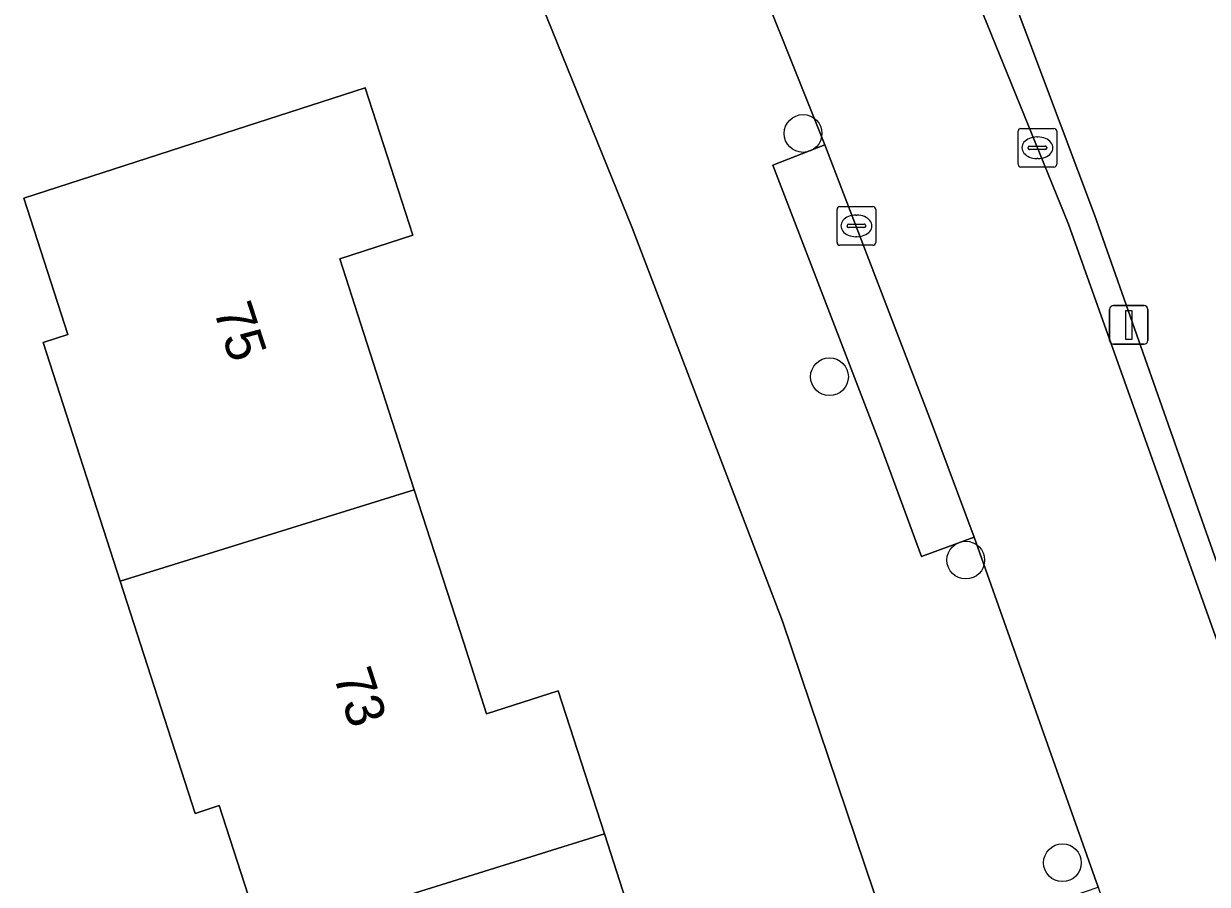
# Model space of a CAD drawing. Extents: x 158455 to 159797, y 387218 to 388672.
# Drawn here: x 159659.12 to 159689.76, y 387868.3 to 387890.58 of the extents above; entities that cross this region are included whole.
import ezdxf

# ---------------------------------------------------------------- set-up
doc = ezdxf.new("R2010")
doc.units = 0
for name, color, linetype in [('IMGEO_Boom', 7, 'Continuous'), ('IMGEO_Erf', 7, 'Continuous'), ('IMGEO_Kolk', 7, 'Continuous'), ('IMGEO_Lichtmast', 7, 'Continuous'), ('IMGEO_Pand', 7, 'Continuous'), ('IMGEO_Pand_nummerreeks', 7, 'Continuous'), ('IMGEO_Parkeervlak_open', 7, 'Continuous'), ('IMGEO_Rijbaan_lokaal_open', 7, 'Continuous'), ('IMGEO_Voetpad_open', 7, 'Continuous')]:
    doc.layers.add(name, color=color, linetype=linetype)

msp = doc.modelspace()

# ---------------------------------------------------------------- linework, layer by layer
at = {"layer": 'IMGEO_Boom'}
for centre in [(159679.293, 387887.737), (159679.977, 387881.439), (159683.505, 387876.691), (159686.007, 387868.857)]:
    msp.add_circle(centre, 0.489, dxfattribs=at)
at = {"layer": 'IMGEO_Erf'}
for points in [[(159698.454, 387931.01), (159682.894, 387922.1), (159676.85, 387918.639), (159675.263, 387913.26), (159681.394, 387899.313), (159684.655, 387891.448), (159686.838, 387885.63), (159691.857, 387871.353)], [(159684.448, 387858.253), (159678.761, 387875.107), (159674.874, 387885.293), (159668.658, 387900.633), (159662.597, 387914.003)], [(159665.309, 387866.842), (159664.181, 387870.337), (159663.556, 387870.135), (159661.616, 387876.149), (159659.624, 387882.322), (159660.262, 387882.528), (159659.121, 387886.062), (159663.203, 387887.379), (159667.961, 387888.914), (159669.191, 387885.101), (159667.301, 387884.491), (159667.926, 387882.554), (159669.23, 387878.513), (159670.501, 387874.575), (159671.103, 387872.708), (159672.958, 387873.307), (159674.153, 387869.604), (159675.33, 387865.957)]]:
    msp.add_lwpolyline(points, dxfattribs=at)
at = {"layer": 'IMGEO_Kolk'}
for p, q in [((159684.859, 387886.94), (159684.859, 387887.792)), ((159684.934, 387887.866), (159685.786, 387887.866)), ((159685.86, 387887.792), (159685.86, 387886.94)), ((159685.118, 387887.36), (159685.118, 387887.372)), ((159685.161, 387887.409), (159685.559, 387887.409)), ((159685.347, 387887.646), (159685.372, 387887.646)), ((159685.602, 387887.372), (159685.602, 387887.36)), ((159685.556, 387887.323), (159685.158, 387887.323)), ((159685.37, 387887.086), (159685.345, 387887.086)), ((159685.786, 387886.866), (159684.934, 387886.866)), ((159680.248, 387885.843), (159681.1, 387885.843)), ((159680.173, 387884.917), (159680.173, 387885.769)), ((159680.661, 387885.623), (159680.686, 387885.623)), ((159681.174, 387885.769), (159681.174, 387884.917)), ((159680.432, 387885.337), (159680.432, 387885.349)), ((159680.87, 387885.3), (159680.472, 387885.3)), ((159680.475, 387885.386), (159680.873, 387885.386)), ((159680.916, 387885.349), (159680.916, 387885.337)), ((159680.684, 387885.063), (159680.659, 387885.063)), ((159681.1, 387884.843), (159680.248, 387884.843))]:
    msp.add_line(p, q, dxfattribs=at)
for points in [[(159684.859, 387886.94), (159684.859, 387887.792)], [(159684.934, 387887.866), (159685.786, 387887.866)], [(159685.86, 387887.792), (159685.86, 387886.94)], [(159685.786, 387886.866), (159684.934, 387886.866)], [(159680.248, 387885.843), (159681.1, 387885.843)], [(159680.173, 387884.917), (159680.173, 387885.769)], [(159681.174, 387885.769), (159681.174, 387884.917)], [(159681.1, 387884.843), (159680.248, 387884.843)]]:
    msp.add_lwpolyline(points, dxfattribs=at)
for centre, radius, start, end in [((159684.936, 387887.79), 0.0765, 91.552, 178.448), ((159684.936, 387887.79), 0.0765, 91.552, 178.448), ((159685.784, 387887.79), 0.0765, 1.552, 88.448), ((159685.784, 387887.79), 0.0765, 1.552, 88.448), ((159685.158, 387887.369), 0.0403, 85.8775, 175.7526), ((159685.563, 387887.371), 0.0386, 1.7309, 96.639), ((159685.155, 387887.359), 0.0366, 178.938, 274.7102), ((159685.559, 387887.366), 0.043, 264.8664, 352.4533), ((159684.936, 387886.942), 0.0765, 181.552, 268.448), ((159684.936, 387886.942), 0.0765, 181.552, 268.448), ((159685.784, 387886.942), 0.0765, 271.552, 358.448), ((159685.784, 387886.942), 0.0765, 271.552, 358.448), ((159680.25, 387885.767), 0.0765, 91.552, 178.448), ((159680.25, 387885.767), 0.0765, 91.552, 178.448), ((159681.098, 387885.767), 0.0765, 1.552, 88.448), ((159681.098, 387885.767), 0.0765, 1.552, 88.448), ((159680.472, 387885.346), 0.0403, 85.8775, 175.7526), ((159680.469, 387885.336), 0.0366, 178.938, 274.7102), ((159680.873, 387885.343), 0.043, 264.8664, 352.4533), ((159680.877, 387885.348), 0.0386, 1.7309, 96.639), ((159680.25, 387884.919), 0.0765, 181.552, 268.448), ((159680.25, 387884.919), 0.0765, 181.552, 268.448), ((159681.098, 387884.919), 0.0765, 271.552, 358.448), ((159681.098, 387884.919), 0.0765, 271.552, 358.448)]:
    msp.add_arc(centre, radius, start, end, dxfattribs=at)
for centre, major_axis, ratio, start_param, end_param in [((159685.346, 387887.366), (-0.387, 0.002), 0.722429, 4.712389, 7.853982), ((159685.371, 387887.366), (-0.39, 0.002), 0.717154, 1.570796, 4.712389), ((159680.66, 387885.343), (-0.387, 0.002), 0.722429, 4.712389, 7.853982), ((159680.685, 387885.343), (-0.39, 0.002), 0.717154, 1.570796, 4.712389)]:
    msp.add_ellipse(centre, major_axis=major_axis, ratio=ratio, start_param=start_param, end_param=end_param, dxfattribs=at)
at = {"layer": 'IMGEO_Lichtmast'}
for p, q in [((159687.229, 387882.38), (159687.229, 387883.18)), ((159687.229, 387883.18), (159687.229, 387882.38)), ((159687.329, 387883.28), (159688.119, 387883.28)), ((159688.119, 387883.28), (159687.329, 387883.28)), ((159688.219, 387883.18), (159688.219, 387882.38)), ((159688.219, 387882.38), (159688.219, 387883.18)), ((159688.119, 387882.28), (159687.329, 387882.28)), ((159687.329, 387882.28), (159688.119, 387882.28))]:
    msp.add_line(p, q, dxfattribs=at)
msp.add_lwpolyline([(159687.649, 387883.155), (159687.799, 387883.155), (159687.799, 387882.405), (159687.649, 387882.405), (159687.649, 387883.155)], dxfattribs=at)
for centre, start, end in [((159687.329, 387883.18), 90, 180), ((159687.329, 387883.18), 90, 180), ((159688.119, 387883.18), 0, 90), ((159688.119, 387883.18), 360, 90), ((159687.329, 387882.38), 180, 270), ((159687.329, 387882.38), 180, 270), ((159688.119, 387882.38), 270, 0), ((159688.119, 387882.38), 270, 0)]:
    msp.add_arc(centre, 0.1, start, end, dxfattribs=at)
at = {"layer": 'IMGEO_Pand'}
for points in [[(159669.23, 387878.513), (159667.926, 387882.554), (159667.301, 387884.491), (159669.191, 387885.101), (159667.961, 387888.914), (159663.203, 387887.379), (159659.121, 387886.062), (159660.262, 387882.528), (159659.624, 387882.322), (159661.616, 387876.149)], [(159674.153, 387869.604), (159672.958, 387873.307), (159671.103, 387872.708), (159670.501, 387874.575), (159669.23, 387878.513), (159661.616, 387876.149), (159663.556, 387870.135), (159664.181, 387870.337), (159665.309, 387866.842)], [(159667.719, 387857.108), (159675.326, 387859.501), (159674.062, 387863.419), (159673.44, 387865.347), (159675.33, 387865.957), (159674.153, 387869.604), (159665.309, 387866.842), (159666.396, 387863.472), (159665.734, 387863.258)]]:
    msp.add_lwpolyline(points, close=True, dxfattribs=at)
at = {"layer": 'IMGEO_Parkeervlak_open'}
msp.add_lwpolyline([(159679.854, 387887.442), (159678.51, 387886.914), (159681.27, 387879.737), (159682.362, 387876.788), (159683.718, 387877.284), (159682.622, 387880.243)], close=True, dxfattribs=at)
at = {"layer": 'IMGEO_Rijbaan_lokaal_open'}
msp.add_lwpolyline([(159691.237, 387871.154), (159686.163, 387885.389), (159683.855, 387891.078), (159682.327, 387894.958), (159680.297, 387899.87), (159679.391, 387902.124), (159675.394, 387911.176), (159674.629, 387912.927), (159674.054, 387914.243), (159670.415, 387921.875), (159665.847, 387919.81), (159667.986, 387915.245), (159668.221, 387914.722), (159669.55, 387911.77), (159672.422, 387905.449), (159677.502, 387893.336), (159679.854, 387887.442), (159682.622, 387880.243), (159683.718, 387877.284), (159686.936, 387868.226), (159690.383, 387857.829)], dxfattribs=at)
at = {"layer": 'IMGEO_Voetpad_open'}
for points in [[(159662.597, 387914.003), (159668.658, 387900.633), (159674.874, 387885.293), (159678.761, 387875.107), (159684.448, 387858.253), (159688.291, 387859.616), (159685.571, 387867.757), (159686.936, 387868.226), (159683.718, 387877.284), (159682.362, 387876.788), (159681.27, 387879.737), (159678.51, 387886.914), (159679.854, 387887.442), (159677.502, 387893.336), (159676.119, 387892.902), (159671.102, 387904.863)], [(159691.857, 387871.353), (159686.838, 387885.63), (159684.655, 387891.448), (159681.394, 387899.313), (159675.263, 387913.26), (159674.629, 387912.927), (159675.394, 387911.176), (159679.391, 387902.124), (159680.297, 387899.87), (159682.327, 387894.958), (159683.855, 387891.078), (159686.163, 387885.389), (159691.237, 387871.154)]]:
    msp.add_lwpolyline(points, dxfattribs=at)

# ---------------------------------------------------------------- texts
at = {"layer": 'IMGEO_Pand_nummerreeks'}
for s, p in [('75', (159664.026, 387883.171)), ('73', (159667.128, 387873.706))]:
    msp.add_text(s, height=1, rotation=288.1463, dxfattribs=at).set_placement(p)

doc.saveas('drawing.dxf')
